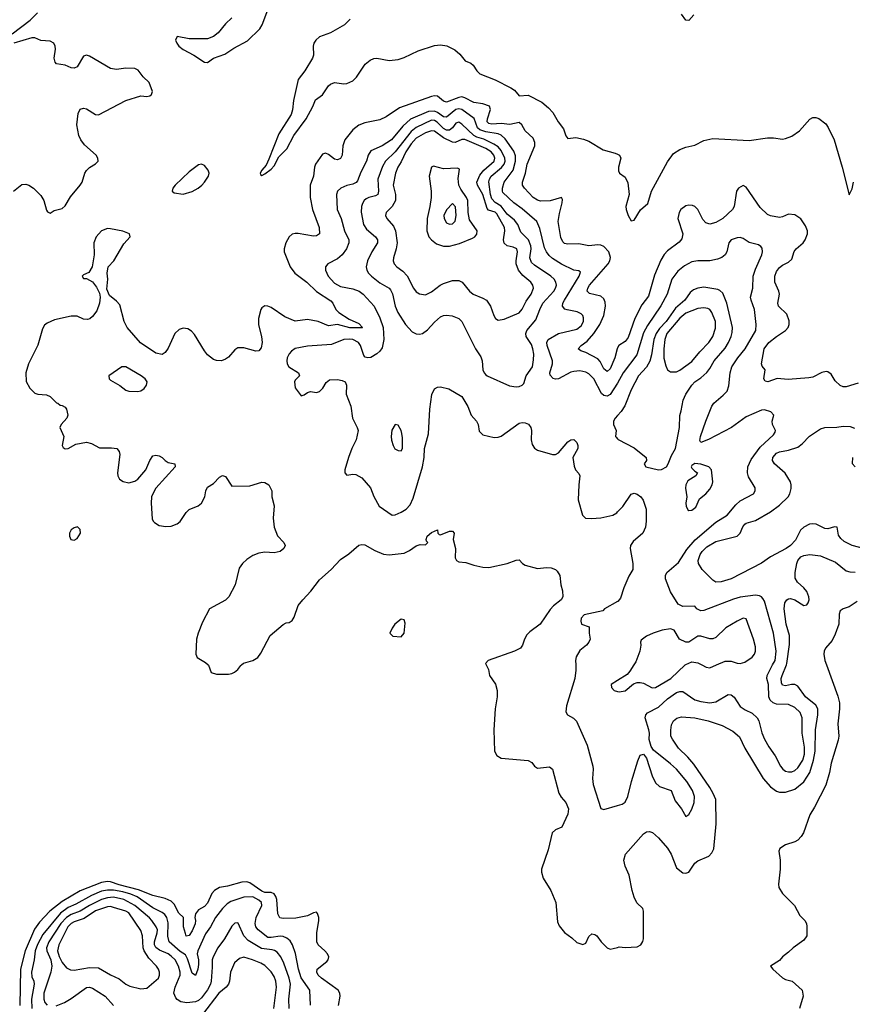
# Model space of a CAD drawing. Header units: inches. Extents: x 884549 to 1028252, y 526810 to 653624.
# Tile 259 of 656: x 926049 to 931551, y 587757 to 594264. Entities that reach past the tile are written whole.
import ezdxf

# ---------------------------------------------------------------- set-up
doc = ezdxf.new("R2010")
doc.units = ezdxf.units.IN
doc.header["$MEASUREMENT"] = 0
for name, color, linetype in [('A9528', 7, 'Continuous'), ('A9529', 7, 'Continuous'), ('A9538', 7, 'Continuous'), ('A9539', 7, 'Continuous')]:
    doc.layers.add(name, color=color, linetype=linetype)

msp = doc.modelspace()

# ---------------------------------------------------------------- linework, layer by layer
at = {"layer": 'A9528', "color": 5}
for points, elevation in [([(927295.8, 590000), (927298, 589998), (927315.2, 589950), (927350, 589939.3), (927430, 589939.7), (927450, 589943.8), (927468.3, 589951.7), (927491.5, 589970), (927510, 589996.9), (927513.9, 590000)], 2120), ([(929132.3, 590000), (929147.3, 589970), (929153, 589930), (929193.7, 589873.7), (929203.8, 589830), (929204.7, 589790), (929190.8, 589710), (929182, 589570), (929186.7, 589430), (929201.9, 589401.9), (929230, 589384), (929408.1, 589368.1), (929434.1, 589354.1), (929450, 589330.4), (929470, 589317.6), (929550, 589327.3), (929570, 589310.8), (929612.5, 589152.5), (929627, 589127), (929658, 589090), (929676.5, 589050), (929670, 589014), (929631.2, 588928.8), (929589.1, 588910.9), (929567.4, 588890), (929541, 588779), (929498, 588650), (929497.1, 588630), (929508.2, 588590), (929558, 588510), (929592, 588430), (929602.4, 588302.4), (929614.9, 588274.9), (929650, 588231), (929696.8, 588196.8), (929730, 588164.7), (929770, 588151.3), (929790, 588161), (929810, 588204.7), (929830, 588222.8), (929850, 588219.1), (929862.8, 588210), (929890.5, 588170), (929930, 588130.6), (929950, 588122), (929970, 588124.9), (930000, 588133.4)], 2120), ([(929723.1, 590000), (929724.8, 589964.8), (929718.4, 589910), (929662.5, 589730), (929657.7, 589690), (929668.4, 589670), (929708.4, 589648.4), (929728.3, 589628.3), (929799.5, 589470), (929837, 589330), (929839.5, 589310), (929833.4, 589250), (929838.3, 589210), (929890, 589050.6), (929910, 589044.4), (930000, 589070.8)], 2140), ([(930000, 589897.5), (929956.3, 589870), (929958.8, 589850), (929978, 589830), (930000, 589825.2)], 2160), ([(928155.2, 587750), (928167.7, 587810), (928164.8, 587830), (928152.9, 587850), (928042.5, 587930), (928022.5, 587950), (928012.8, 587970), (928015.6, 587990), (928079.5, 588040.5), (928087.7, 588050), (928091.6, 588070), (928082.3, 588090), (928065, 588110), (928021.7, 588150), (928013.6, 588170), (928012.9, 588230), (928026.8, 588310), (928026.3, 588330), (928016.6, 588356.6), (928010, 588365.4), (927990, 588360.8), (927950, 588341.1), (927873.9, 588326.1), (927790, 588323.9), (927769.1, 588329.1), (927754.2, 588354.2), (927748.1, 588450), (927742.7, 588470), (927730, 588487.1), (927710, 588495.5), (927670, 588496.4), (927650, 588505.2), (927570, 588560.9), (927550, 588565.9), (927516.1, 588563.9), (927422.2, 588537.8), (927370, 588529.2), (927335.5, 588510), (927319.9, 588490), (927290, 588425.5), (927270, 588403.1), (927230, 588380.5), (927210, 588354), (927205.7, 588330), (927210.2, 588310.2), (927207.9, 588287.9), (927190, 588241.5), (927170, 588210.8), (927150, 588208.4), (927144.2, 588224.2), (927132.6, 588270), (927132, 588330), (927100.1, 588360.1), (927070, 588418.9), (927050, 588437.7), (927010, 588456.4), (926930, 588477.1), (926834.4, 588514.4), (926706.7, 588546.7), (926650, 588566.2), (926630, 588569.1), (926590, 588563.1), (926450, 588507.9), (926330, 588436.2), (926248.3, 588371.7), (926179.3, 588300.7), (926146.5, 588253.5), (926085.5, 588110), (926055.7, 587990), (926049.5, 587750)], 2120), ([(927971.4, 587751.4), (927967.2, 587850), (927910, 587932.8), (927892.5, 587990), (927872.1, 588092.1), (927851.2, 588150), (927835.5, 588175.5), (927814.3, 588194.3), (927790, 588205.4), (927770, 588208.4), (927710, 588197.5), (927690, 588199.6), (927624.4, 588250), (927610, 588269.8), (927606.2, 588290), (927612.1, 588330), (927648.4, 588410), (927646, 588430), (927630, 588445.4), (927590, 588466.6), (927530, 588464.7), (927444.5, 588435.5), (927419.6, 588420.4), (927388.8, 588391.2), (927343.5, 588330), (927310, 588269.8), (927277.4, 588222.6), (927225.5, 588110), (927221.7, 588090), (927230.1, 588050.1), (927230, 588019), (927225.9, 587990), (927210, 587948), (927190, 587963), (927158.5, 588058.5), (927143.9, 588083.9), (927110, 588105.8), (927037.9, 588170), (927028.3, 588208.3), (927030, 588296.3), (927020.6, 588330), (927007.9, 588350), (926990, 588364.3), (926930, 588394.9), (926826.5, 588466.5), (926783.9, 588483.9), (926730, 588499.8), (926669.2, 588510.8), (926630, 588512.2), (926590, 588503.7), (926524.8, 588475.2), (926421.4, 588418.6), (926370, 588396.4), (926319.9, 588360.1), (926202.2, 588217.8), (926166.7, 588153.3), (926152.2, 588110), (926145.9, 588050), (926127, 587970), (926130, 587938.4), (926143, 587910), (926145.1, 587890), (926126.4, 587790), (926130, 587728.4)], 2140), ([(927829.9, 587730), (927828.4, 587790), (927838, 587890), (927829.5, 587930), (927795.3, 588030), (927774.1, 588070), (927750, 588101.4), (927733.5, 588113.5), (927718, 588118), (927646.8, 588126.8), (927559.8, 588179.8), (927529.9, 588210), (927493, 588293), (927490, 588296.3), (927470, 588292.6), (927450, 588274.3), (927402.1, 588190), (927357.6, 588130), (927327.1, 588070), (927320.2, 588050), (927321.7, 588001.7), (927314.2, 587910), (927309.2, 587890), (927290, 587853.6), (927250, 587800.6), (927230, 587782.9), (927210, 587773.2), (927153.1, 587766.9), (927114.1, 587774.1), (927090, 587788.7), (927080.1, 587800.1), (927068.1, 587830), (927075.6, 587870), (927109.4, 587950), (927109.9, 587970), (927099.7, 588010), (927076, 588050), (927050, 588076.1), (927030, 588090.3), (926973.8, 588113.8), (926950, 588131.8), (926940.7, 588150), (926940.4, 588170), (926958.1, 588230), (926959.1, 588250), (926951.4, 588270), (926923.4, 588310), (926907.8, 588327.8), (926809.5, 588410), (926737.2, 588450), (926670, 588464.3), (926630, 588461), (926590, 588448.8), (926510, 588409.9), (926450, 588372.4), (926390, 588350.8), (926359.5, 588330), (926321.4, 588290), (926242.2, 588170), (926226.3, 588130), (926228, 588110), (926254.4, 588050), (926262, 588010), (926254.4, 587970), (926208.6, 587830), (926208.8, 587790), (926215.6, 587770), (926230, 587751)], 2160), ([(927727.8, 587730), (927745.5, 587870), (927741.4, 587910), (927730, 587940.4), (927711.1, 587971.1), (927670, 588014.1), (927643.1, 588030), (927588.4, 588051.6), (927530, 588068.4), (927500.9, 588059.1), (927469.6, 588030.4), (927442.5, 587970), (927435.3, 587910), (927428.8, 587890), (927414.4, 587870), (927364.4, 587830), (927257.2, 587690)], 2180), ([(926290, 587747.5), (926345.6, 587770), (926390, 587794.7), (926490, 587868.9), (926510, 587870.9), (926530, 587862.7), (926614.2, 587810), (926670.1, 587750.1)], 2160)]:
    msp.add_lwpolyline(points, dxfattribs=dict(at, elevation=elevation))
at = {"layer": 'A9528', "color": 5, "elevation": 2180}
msp.add_lwpolyline([(926650, 588402.9), (926630, 588402.2), (926550, 588375.8), (926475.4, 588324.6), (926410, 588301.2), (926388.8, 588290), (926366.8, 588270), (926307.3, 588150), (926298.4, 588110), (926310, 588073.2), (926330, 588033.7), (926359, 587999), (926385.8, 587985.8), (926410, 587982.4), (926510, 588000.7), (926570, 587997.7), (926650, 587951.5), (926705.9, 587925.9), (926750, 587891.2), (926776.8, 587876.8), (926850, 587859.3), (926890, 587864.2), (926965.7, 587930), (926973.5, 587950), (926973.6, 587970), (926967.6, 587990), (926953.1, 588010), (926903, 588063), (926872.1, 588110), (926864.5, 588130), (926860.3, 588210), (926850, 588244.4), (926770, 588360.8), (926750, 588372.3), (926670, 588397.5)], close=True, dxfattribs=at)
at = {"layer": 'A9529', "color": 5}
for points, elevation in [([(927450, 594276.4), (927410, 594237.7), (927361.6, 594178.4), (927330, 594154.2), (927290, 594137.3), (927170, 594138.2), (927090, 594152.9), (927079.8, 594130), (927086.6, 594110), (927101.6, 594090), (927130, 594066.3), (927200.7, 594030), (927270, 593984.2), (927290, 593980.9), (927330.4, 594010), (927403.8, 594036.2), (927463.2, 594076.8), (927554.3, 594125.7), (927635.7, 594204.3), (927651, 594230), (927690, 594328.6)], 2080), ([(925999.6, 594170), (926118.4, 594261.6), (926166.6, 594310)], 2120), ([(928233.2, 594266.8), (928196, 594230), (928101.9, 594178.1), (928030, 594152), (928005.8, 594130), (927992.9, 594110), (927987.4, 594090), (927990.7, 594030.7), (927983, 594010), (927932.9, 593927.1), (927889.9, 593870), (927858.2, 593730), (927851.2, 593668.8), (927842.5, 593637.5), (927762.5, 593510), (927696.5, 593343.5), (927677, 593303), (927648.9, 593270), (927638.7, 593250), (927640.3, 593240.3), (927650, 593234.3), (927670, 593245.6), (927710, 593275.5), (927730, 593297.6), (927762.2, 593357.8), (927813.9, 593410), (927861.3, 593498.7), (927942.8, 593610), (927986.3, 593690), (928004.2, 593735.8), (928051.2, 593768.8), (928090, 593827), (928102.7, 593837.3), (928130, 593849.7), (928190, 593841.5), (928210, 593843.5), (928250, 593860.9), (928275.8, 593884.2), (928332.4, 593970), (928364.2, 593995.8), (928390, 594007.9), (928410, 594009.8), (928490, 593994.6), (928550, 594000.7), (928590, 594014), (928681.4, 594058.6), (928790, 594093.3), (928830, 594099), (928871.9, 594091.9), (928925.2, 594065.2), (928957.4, 594037.4), (928993.1, 593993.1), (929030, 593976.5), (929044.7, 593964.7), (929070, 593925.5), (929090, 593906.3), (929190, 593867.3), (929294.7, 593814.7), (929317.7, 593797.7), (929350, 593760.3), (929410, 593765.2), (929499.1, 593719.1), (929542.6, 593682.6), (929571.4, 593650), (929606.5, 593590), (929643.1, 593543.1), (929657.4, 593497.4), (929670, 593478.5), (929724.9, 593484.9), (929774.7, 593474.7), (929810, 593462.3), (929904.3, 593404.3), (929983.3, 593383.3), (930000, 593375.8)], 2080), ([(926009.5, 593130.5), (926064.1, 593175.9), (926090, 593178), (926110, 593170.4), (926140.7, 593150), (926190, 593103), (926208.7, 593070), (926226.6, 593006.6), (926234, 592994), (926250, 592984.7), (926276.9, 593003.1), (926330, 593016.5), (926350, 593034), (926385.6, 593094.4), (926450, 593170.2), (926462.2, 593190), (926480.3, 593250), (926491.8, 593268.2), (926510, 593287.7), (926550, 593312.4), (926567.6, 593330), (926566.6, 593350), (926555.1, 593370), (926477.1, 593437.1), (926453.1, 593470), (926439.8, 593499.8), (926427.2, 593570), (926436.6, 593643.4), (926448, 593672), (926470, 593680.2), (926490, 593674.5), (926550, 593636.9), (926570, 593635.2), (926749.9, 593730.1), (926850, 593762.2), (926890, 593756.5), (926910, 593760.2), (926920.4, 593770), (926926.9, 593790), (926905.1, 593850), (926866.3, 593886.3), (926832.8, 593930), (926810, 593942.4), (926750, 593945), (926690, 593936), (926650, 593941), (926510, 594022.6), (926490, 594029.6), (926470, 594022.7), (926430, 593953.6), (926410, 593943.1), (926390, 593947.1), (926350, 593963.9), (926293, 593973), (926283.3, 593983.3), (926278.3, 594010), (926286, 594070), (926284.5, 594090), (926274.8, 594110), (926250, 594123.5), (926190, 594127.8), (926150, 594144.4), (926130, 594145.1), (926010, 594109.7)], 2120), ([(930000, 592094.9), (929997.6, 592090), (929980.9, 592030), (929950, 591957.6), (929930, 591940.3), (929910, 591956.8), (929885.4, 592005.4), (929870, 592023), (929790, 592064.6), (929756.8, 592076.8), (929739.6, 592090), (929758.3, 592110), (929799.8, 592140.2), (929843.6, 592190), (929883.2, 592250), (929910, 592308.9), (929919.6, 592370), (929917.9, 592397.9), (929910, 592420.5), (929890, 592438), (929814.9, 592454.9), (929799.3, 592470), (929803.2, 592490), (929814.6, 592510), (929937.2, 592650), (929949.2, 592670), (929953.7, 592693.7), (929942.6, 592730), (929910, 592765.8), (929890, 592775.3), (929870, 592777.5), (929810, 592769.2), (929744, 592784), (929670, 592780.6), (929650, 592786.3), (929637.1, 592797.1), (929624.7, 592824.7), (929608.2, 592930), (929616, 592984), (929634.6, 593054.6), (929635.5, 593075.5), (929630, 593089.2), (929553.4, 593066.6), (929490, 593064.3), (929470, 593071.3), (929442.9, 593090), (929384.2, 593150), (929370.7, 593170), (929371.6, 593190), (929391.2, 593250), (929403.4, 593310), (929452.2, 593430), (929453.1, 593453.1), (929441.4, 593481.4), (929388.9, 593528.9), (929367.6, 593570), (929350, 593584.4), (929287.9, 593572.1), (929230, 593577.4), (929170, 593574.4), (929150, 593578.8), (929139.1, 593590), (929140.7, 593610), (929159.9, 593670), (929152.7, 593692.7), (929110, 593708.5), (929050, 593716.9), (928990, 593748.6), (928970, 593753.5), (928950, 593751), (928870, 593720.1), (928850, 593725.4), (928810, 593758), (928790, 593762), (928770, 593757.7), (928558.4, 593681.6), (928470, 593621.8), (928430, 593601.8), (928330, 593582), (928290, 593567.1), (928250, 593536.1), (928196.6, 593470), (928183.9, 593430), (928179.7, 593370), (928170, 593347.8), (928150, 593337.3), (928130, 593342), (928090, 593373.1), (928070, 593383.1), (928050, 593375.4), (928004.9, 593310), (927997.8, 593290), (927990.2, 593230), (927969.4, 593170), (927968.8, 593090), (927985.1, 593010), (928029.2, 592890.8), (928030.2, 592850), (928010, 592835.5), (927990, 592834.1), (927890, 592851.2), (927870, 592852.1), (927850, 592846.2), (927830, 592829.7), (927807.3, 592790), (927795.8, 592750), (927797.6, 592730), (927837.4, 592630), (927866.7, 592590), (927947.6, 592530), (928010, 592467.4), (928105.5, 592405.5), (928118.5, 592390), (928137.5, 592350), (928158.8, 592330), (928225.4, 592285.4), (928290, 592256.5), (928315.3, 592230), (928312.8, 592227.2), (928230, 592227.1), (928150, 592249.4), (928090, 592241.5), (928020.7, 592270), (927950, 592282.8), (927870, 592272.4), (927800.7, 592300.7), (927710, 592361.6), (927690, 592370.7), (927670, 592373.1), (927650, 592360.5), (927643.6, 592350), (927627.8, 592290), (927626.7, 592246.7), (927647.2, 592170), (927652.1, 592130), (927645.2, 592094.8), (927630, 592076.3), (927610, 592074.5), (927530, 592096), (927490, 592095.6), (927470, 592082.9), (927430, 592033.3), (927410, 592019.7), (927382, 592010), (927350, 592011.2), (927330, 592018), (927290, 592049.7), (927270, 592075.1), (927204, 592184), (927185.4, 592205.4), (927160.5, 592220.5), (927130, 592226.4), (927104, 592216), (927075.2, 592190), (927030, 592093.6), (927010, 592064.4), (926990, 592052.3), (926950, 592061.2), (926847.9, 592127.9), (926759.1, 592230), (926739.2, 592270), (926710, 592379), (926690, 592405.2), (926642.5, 592442.5), (926624.1, 592484.1), (926632.6, 592550), (926628.2, 592590), (926635.1, 592630), (926671.1, 592670), (926736.6, 592783.4), (926779, 592830), (926775.3, 592850), (926730, 592867.3), (926650, 592882.9), (926630, 592884.5), (926590, 592869.4), (926555.5, 592830), (926539.1, 592790), (926542, 592710), (926527.9, 592632.1), (926506, 592594), (926470, 592578), (926462, 592570), (926470, 592554), (926490, 592554), (926530, 592531.3), (926556.7, 592496.7), (926576.8, 592456.8), (926580.7, 592430), (926576.3, 592390), (926559, 592341), (926530, 592302.7), (926512.1, 592287.9), (926497, 592283), (926470, 592285.1), (926430, 592304.8), (926390, 592304.8), (926279, 592281), (926230, 592259.7), (926213.5, 592246.5), (926199.7, 592220.3), (926170, 592112.3), (926108.7, 591990), (926090.2, 591929.8), (926092.7, 591872.7), (926115.8, 591830), (926150, 591797), (926170, 591790.3), (926225.5, 591785.5), (926250, 591774.4), (926292.7, 591732.7), (926302, 591730), (926316, 591716), (926330, 591714), (926350, 591702.8), (926359.1, 591690), (926366.8, 591650), (926361, 591630), (926322.8, 591590), (926314, 591570), (926340.5, 591510), (926330.8, 591450.8), (926337.3, 591437.3), (926350, 591427.7), (926370, 591430.7), (926420.1, 591459.9), (926490, 591472.7), (926522.8, 591462.8), (926575.8, 591435.8), (926655.6, 591435.6), (926690.4, 591430.4), (926707.3, 591410), (926710.3, 591390.3), (926695.5, 591270), (926698, 591250), (926708.5, 591228.5), (926732.2, 591212.2), (926770, 591202.4), (926810, 591214), (926830, 591228.5), (926883.5, 591290), (926910, 591351), (926930, 591381), (926950, 591386), (926970, 591381), (926990.7, 591370.7), (927011.3, 591350), (927030, 591338.8), (927074, 591330), (927076, 591310), (926950, 591168.4), (926928.3, 591131.7), (926921, 591110), (926917.8, 591070), (926925.3, 590965.3), (926930.4, 590950.4), (926940.4, 590940.4), (926970, 590920.7), (927014.9, 590914.9), (927050, 590917.3), (927090, 590933), (927110, 590948.2), (927150, 591007.2), (927170, 591027.6), (927228.4, 591051.6), (927251.2, 591068.8), (927273, 591110), (927278.4, 591150), (927290, 591174.8), (927330, 591199.1), (927370, 591241), (927390, 591251), (927410, 591244.7), (927450, 591181), (927570, 591184), (927650, 591206.8), (927670, 591206), (927696, 591190), (927716, 591150), (927716, 591110), (927730.6, 591050.6), (927724.9, 590970), (927730.5, 590910), (927753.7, 590853.7), (927794.8, 590810), (927802.8, 590790), (927794.8, 590770), (927770, 590749.6), (927730, 590741.6), (927670, 590745.1), (927630, 590738.5), (927590, 590722.3), (927550, 590696.4), (927521.2, 590670), (927500.4, 590639.6), (927473.1, 590530), (927432.1, 590450), (927410, 590429), (927304.2, 590370), (927257.4, 590282.6), (927228.7, 590210), (927218.7, 590170), (927212.2, 590070), (927222, 590050), (927276.9, 590016.9), (927295.8, 590000)], 2120), ([(930000, 591863.1), (929998.9, 591861.1), (929950, 591787.6), (929930, 591776.8), (929910, 591780.7), (929893.5, 591793.5), (929842.7, 591890), (929810, 591924.6), (929790, 591935.7), (929750, 591943.2), (929710, 591940.3), (929690, 591934.8), (929610, 591890.6), (929590, 591888.8), (929573.9, 591893.9), (929554.2, 591914.2), (929552.7, 591930), (929570.4, 591989.6), (929569.4, 592010), (929535.4, 592110), (929533.3, 592130), (929540.8, 592150), (929610, 592189.5), (929730, 592220.1), (929759, 592241), (929774, 592270), (929774.4, 592294.4), (929769.7, 592310), (929759.5, 592319.5), (929733.2, 592333.2), (929665.8, 592345.8), (929652.2, 592352.2), (929636.5, 592370), (929638.7, 592390), (929648.6, 592410), (929745.1, 592570), (929755.6, 592595.6), (929743.7, 592603.7), (929710, 592609.7), (929630, 592648.5), (929570, 592685.7), (929546.7, 592706.7), (929529.1, 592729.1), (929516.8, 592756.8), (929485.2, 592885.2), (929465.3, 592930), (929370, 593014.5), (929314.3, 593054.3), (929242.4, 593122.4), (929238.5, 593130), (929240.1, 593150), (929249.9, 593190), (929309.1, 593270.9), (929325.7, 593330), (929324.2, 593364.2), (929314.8, 593394.8), (929256.1, 593476.1), (929230, 593500.4), (929210, 593509.5), (929130, 593523.3), (929090, 593536), (929075.2, 593550), (929051.2, 593611.2), (928970, 593670.8), (928950, 593676.3), (928930, 593671.9), (928870, 593620.8), (928850, 593622.8), (928811, 593651), (928790, 593659.9), (928750, 593657), (928632.2, 593607.8), (928580.3, 593559.7), (928505.8, 593470), (928444.9, 593430), (928370, 593398.4), (928350.9, 593370), (928340.5, 593330), (928303.3, 593256.7), (928281.2, 593198.8), (928271.6, 593188.4), (928250, 593178.2), (928210, 593168.9), (928172.2, 593150), (928150.3, 593130), (928143.2, 593110), (928146.2, 593010), (928173, 592950), (928195, 592870), (928223.2, 592810), (928224.1, 592790), (928207.6, 592750), (928179.3, 592710), (928150, 592684.4), (928085.5, 592650), (928070.3, 592630), (928068.9, 592610), (928086.9, 592570), (928130, 592524.1), (928170, 592502.1), (928250, 592485), (928292.9, 592470), (928319.2, 592450), (928391.8, 592371.8), (928430, 592294.9), (928450.8, 592230), (928456.1, 592150), (928443.7, 592096.3), (928430, 592074), (928410, 592056.2), (928370, 592032), (928350, 592029.2), (928332.9, 592032.9), (928324.1, 592044.1), (928302, 592110), (928287.4, 592130), (928250, 592149.9), (928230, 592153.8), (928190, 592151.6), (928110, 592117.8), (927950, 592107.3), (927869.1, 592090.9), (927845.4, 592074.6), (927830, 592056), (927817.1, 592030), (927815.5, 592010), (927817.3, 591990), (927827.3, 591970), (927890.7, 591930), (927897.3, 591910), (927870, 591881.2), (927864.9, 591870), (927870, 591831.3), (927910, 591778.8), (927930, 591784), (927950, 591800.7), (927970, 591807.7), (928010, 591800.5), (928030, 591806.7), (928052.6, 591830), (928073.3, 591866.7), (928096.6, 591883.4), (928150, 591887), (928179.9, 591879.9), (928199.1, 591870), (928208.2, 591850), (928206, 591790), (928236.5, 591710), (928248.4, 591630), (928280.2, 591570), (928284.7, 591550), (928272.9, 591487.1), (928243.8, 591430), (928221.1, 591370), (928198, 591290), (928198, 591270), (928210, 591254), (928250, 591261.3), (928270, 591258.7), (928310, 591236), (928366.5, 591170), (928390, 591113.4), (928424.6, 591050), (928510, 590990.6), (928530, 590993), (928570, 591008.7), (928603.6, 591030), (928630, 591058.4), (928650, 591103), (928709.8, 591309.8), (928721, 591370), (928723.2, 591430), (928750, 591526.8), (928758.4, 591690), (928772, 591788), (928790, 591823.8), (928810, 591836.5), (928830, 591838.9), (928885.8, 591825.8), (928970, 591773), (929010, 591707.3), (929031.8, 591650), (929068.7, 591610), (929077.6, 591590), (929085.4, 591545.4), (929110, 591520.5), (929184, 591504), (929210, 591504.4), (929230, 591511.6), (929350, 591596.9), (929370, 591602.3), (929390, 591600.3), (929411.1, 591591.1), (929427.2, 591570), (929431.3, 591550), (929428.1, 591488.1), (929436.3, 591456.3), (929451.5, 591431.5), (929470, 591418.4), (929570, 591390.6), (929590, 591390.8), (929610, 591402.8), (929670, 591474.9), (929690, 591487.7), (929710.8, 591490), (929730, 591470.8), (929736.4, 591450), (929736.4, 591430), (929703.8, 591370), (929713.4, 591313.4), (929722.8, 591290), (929744.8, 591264.8), (929750.4, 591250), (929743, 591190), (929740.3, 591090), (929767.4, 590990), (929787.7, 590970), (929827.4, 590967.4), (929890, 590972.4), (929967.6, 590990), (929993.8, 591006.2), (930000, 591012.4)], 2140), ([(930000, 591648.2), (929983.9, 591630), (929972.4, 591610), (929972.9, 591590), (929990.5, 591549.5), (929986, 591510), (929990, 591504.7), (930000, 591494.7)], 2160), ([(927513.9, 590000), (927528.5, 590011.5), (927589.8, 590030.2), (927622.9, 590050), (927642.8, 590077.2), (927705.4, 590194.6), (927790, 590266.7), (927810, 590277.1), (927830, 590280.5), (927850, 590293.4), (927863.5, 590316.5), (927890, 590392.2), (927919.1, 590430), (927973.6, 590486.4), (928030, 590562.4), (928107.6, 590630), (928170, 590696.4), (928225.1, 590734.9), (928290, 590790.6), (928310, 590796.3), (928330, 590792.7), (928396.7, 590756.7), (928453.1, 590733.1), (928490, 590728.5), (928590, 590738.4), (928624.2, 590755.8), (928670, 590787.7), (928694.8, 590794.8), (928730, 590794), (928746, 590810), (928738, 590818), (928735.3, 590830), (928742.7, 590850), (928770, 590876.3), (928810, 590892), (928811.3, 590870), (928821.4, 590861.4), (928830, 590860.7), (928890, 590883.8), (928910, 590884), (928920.5, 590870), (928912.4, 590830), (928928.4, 590770), (928927.1, 590707.1), (928935.5, 590690), (928950, 590682.3), (928998, 590678), (929050, 590659.5), (929110, 590646), (929150, 590644.9), (929270, 590670.4), (929330, 590693), (929350, 590694.8), (929371, 590670), (929390, 590659.1), (929470, 590638), (929530, 590643.8), (929561.1, 590641.1), (929590.5, 590630.5), (929599.8, 590619.8), (929617.3, 590590), (929625.5, 590530), (929636.3, 590490), (929639.1, 590450), (929627.3, 590430), (929576.3, 590390), (929554, 590366), (929488.5, 590270), (929420.7, 590219.3), (929400.8, 590199.2), (929384.4, 590170), (929371.6, 590130), (929357.4, 590110), (929318.4, 590090), (929143.8, 590030), (929127.3, 590010), (929132.3, 590000)], 2120), ([(930000, 590418.1), (929914.4, 590370), (929901.8, 590358.2), (929778, 590330), (929759.1, 590310), (929756, 590290), (929762, 590270), (929812, 590252), (929811, 590210), (929818.8, 590170), (929810.8, 590150), (929794.8, 590130), (929750, 590094.5), (929725.5, 590054.5), (929721.7, 590030), (929723.1, 590000)], 2140)]:
    msp.add_lwpolyline(points, dxfattribs=dict(at, elevation=elevation))
for points, elevation in [([(928770, 593600.9), (928670, 593551.3), (928635.5, 593524.5), (928530, 593391.4), (928466.8, 593330), (928446.8, 593293.2), (928415.5, 593210), (928420.5, 593130), (928416.3, 593110), (928400.3, 593099.7), (928357.1, 593090), (928338.7, 593081.3), (928324.5, 593070), (928313.5, 593050), (928308, 593030), (928306.7, 592993.3), (928321.4, 592910), (928340.6, 592880.6), (928400.2, 592830), (928412.9, 592810), (928413.7, 592790), (928376.1, 592730), (928348.4, 592670), (928338.6, 592630), (928342, 592610), (928353.6, 592590), (928373.4, 592570), (928430, 592526.3), (928490, 592490.2), (928499.1, 592479.1), (928511.8, 592451.8), (928530.1, 592370), (928547, 592330), (928598.5, 592250), (928642.3, 592202.3), (928670, 592188.9), (928690, 592186), (928710, 592190.3), (928744.7, 592215.3), (928790, 592265.3), (928830, 592300.4), (928850, 592310.4), (928870, 592312.4), (928907.3, 592307.3), (928950, 592290.3), (928971.5, 592270), (929060.2, 592090), (929096, 592036), (929104.6, 592010), (929110.3, 591950), (929118, 591930), (929130, 591917), (929137, 591910), (929285.1, 591845.1), (929330, 591838.7), (929350, 591840.3), (929370, 591848.4), (929379.5, 591860.5), (929396.1, 591910), (929436.8, 591970), (929444.7, 592015.3), (929445.6, 592054.4), (929440.2, 592090), (929430, 592117.3), (929394.8, 592170), (929392.7, 592190), (929400.7, 592210), (929460.1, 592280.1), (929486.5, 592350), (929506.9, 592390), (929578.5, 592470), (929590, 592489.2), (929595.2, 592510), (929591.8, 592530), (929579.8, 592550), (929558, 592570), (929450, 592641.1), (929430, 592660.3), (929419, 592690), (929428.8, 592750), (929427.7, 592770), (929410.4, 592810), (929360.8, 592860.8), (929339.9, 592910), (929319.7, 592939.7), (929270, 592979), (929230, 593032.2), (929190, 593056.6), (929170, 593080.6), (929161.2, 593110), (929150, 593192.7), (929153.3, 593210), (929164.3, 593230), (929233.2, 593286.8), (929251.1, 593310), (929256.7, 593330), (929255, 593350), (929230, 593400.8), (929210, 593423), (929182.3, 593442.3), (929115.1, 593475.1), (929070, 593488.9), (929050, 593499.8), (928970, 593575), (928950, 593586.6), (928930, 593581.4), (928910.1, 593549.9), (928890, 593533.3), (928870, 593534.3), (928850, 593545.3), (928807.9, 593587.9), (928790, 593599.1)], 2160), ([(928770, 593529.2), (928730, 593516), (928670, 593482), (928635, 593445), (928600.4, 593390), (928570, 593325.7), (928547.3, 593290), (928531.7, 593250), (928518, 593170), (928533.3, 593110), (928533.5, 593070), (928511.1, 593028.9), (928470.2, 592990), (928466.4, 592970), (928475.9, 592950), (928520.1, 592900.1), (928532.7, 592870), (928543.6, 592790), (928537.9, 592750), (928520.2, 592690), (928518, 592670), (928522.7, 592650), (928541.1, 592630), (928581.5, 592601.5), (928610, 592571.3), (928650.8, 592490.8), (928670, 592466), (928690, 592451.7), (928730, 592446.7), (928770, 592465.4), (928827.6, 592510), (928850, 592521.5), (928910, 592539.8), (928950, 592541.5), (928972.9, 592530), (929020.9, 592470), (929045.3, 592450), (929110, 592424.9), (929134.6, 592410), (929160.2, 592370), (929181.1, 592310), (929193.4, 592290), (929210, 592279.5), (929250, 592284.9), (929350, 592326.2), (929370, 592351.6), (929395.6, 592404.4), (929429, 592450), (929444.6, 592490), (929440.7, 592510), (929427.6, 592530), (929373.2, 592573.2), (929344.2, 592610), (929330.3, 592650.3), (929329.1, 592670.9), (929339, 592730), (929334.2, 592750), (929310, 592761.7), (929269.4, 592769.4), (929250, 592787.1), (929246.8, 592810), (929255.8, 592870), (929252, 592892), (929201.2, 592981.2), (929190, 592992), (929146.5, 593006.5), (929137.1, 593017.1), (929110, 593110), (929074, 593170), (929070.3, 593190), (929090, 593236.8), (929116.9, 593270), (929183.3, 593330), (929188.4, 593350), (929182, 593370), (929164.6, 593390), (929130, 593413.6), (928990, 593473.1), (928970, 593472.8), (928927.7, 593452.3), (928910, 593455.4), (928850, 593484.2), (928790, 593527.3)], 2180), ([(927250, 593309.4), (927230, 593304.5), (927170, 593259.7), (927077.1, 593170), (927062, 593150), (927056, 593130), (927070, 593120.7), (927130, 593110.3), (927190, 593129.2), (927227.6, 593150), (927252.6, 593170), (927271.1, 593190), (927296.3, 593230), (927300.5, 593250), (927295.6, 593270), (927270, 593300.9)], 2120), ([(928783.4, 593296.6), (928769.4, 593290.6), (928755.7, 593230), (928767.4, 593130), (928767.5, 593090), (928759.8, 593030), (928742.5, 592950), (928739.3, 592870), (928753.1, 592830), (928770, 592809.3), (928802.9, 592782.9), (928850, 592766.9), (928890, 592768.3), (928955.4, 592784.6), (929040.6, 592819.4), (929056.8, 592830), (929070, 592847.6), (929071.9, 592870), (929021.2, 592941.2), (929011.9, 592990), (929011.3, 593070), (929002.5, 593090), (928963.4, 593143.4), (928951.9, 593170), (928945.6, 593214.4), (928956.3, 593276.3), (928942.7, 593282.7), (928850, 593279.2)], 2220), ([(928910, 593049.5), (928870, 593006.9), (928852.1, 592970), (928853.4, 592950), (928870, 592920.9), (928890, 592912.7), (928910, 592915.6), (928927, 592933), (928932.9, 592970), (928928.3, 593028.3)], 2240), ([(926750, 591970.8), (926724.9, 591970), (926638, 591910), (926641, 591890), (926650, 591881), (926710, 591847.3), (926750, 591815.5), (926770, 591808.7), (926830, 591806.3), (926850, 591810.4), (926872.9, 591827.1), (926887.6, 591850), (926891.6, 591870), (926878.4, 591890), (926852, 591910)], 2140), ([(928530, 591589), (928508.9, 591551.1), (928504.2, 591510), (928506.4, 591486.4), (928517.1, 591450), (928529.1, 591429.1), (928550, 591416.3), (928570, 591414.8), (928577.6, 591430), (928578.8, 591501.2), (928574.8, 591530), (928569.6, 591550), (928550, 591585.2)], 2160), ([(926431.9, 590911.9), (926410, 590906), (926390, 590892.7), (926378, 590870), (926378, 590850), (926387.7, 590830), (926410, 590824.9), (926430, 590836.3), (926451.3, 590870), (926450, 590895.3)], 2120), ([(928570, 590302.7), (928528.5, 590270), (928510, 590243.7), (928495.3, 590210), (928514, 590190), (928570, 590186.3), (928589.8, 590210), (928595.3, 590275.3), (928590, 590299)], 2120)]:
    msp.add_lwpolyline(points, close=True, dxfattribs=dict(at, elevation=elevation))
at = {"layer": 'A9538', "color": 5}
for points, elevation in [([(930000, 589825.2), (930010, 589823), (930050, 589828), (930104.8, 589875.2), (930130, 589883.1), (930150, 589884.9), (930170, 589880.4), (930227.8, 589847.8), (930250, 589850.3), (930352, 589910), (930446.3, 590000)], 2160), ([(930106.5, 590000), (930080.8, 589959.2), (930063, 589937), (930000, 589897.5)], 2160), ([(930000, 588133.4), (930010, 588136.3), (930050, 588133), (930130, 588136.3), (930153.2, 588150), (930167.6, 588172.4), (930171.6, 588190), (930171.7, 588371.7), (930166, 588390), (930127.8, 588427.8), (930110, 588464), (930095.2, 588510), (930075.8, 588610), (930049.5, 588670), (930041, 588710), (930051.6, 588750), (930170, 588883.5), (930190, 588897.8), (930210, 588899.5), (930230, 588892.3), (930270, 588857), (930329.5, 588790), (930354.8, 588750), (930390, 588658.4), (930430, 588627), (930450, 588623.8), (930469.6, 588630.4), (930509.6, 588690), (930530, 588704.6), (930603.1, 588736.9), (930622.4, 588757.6), (930634.8, 588785.2), (930651.4, 588950), (930647.9, 589110), (930631.7, 589150), (930608.7, 589190), (930503.7, 589343.7), (930464.1, 589390), (930402.3, 589450), (930361.8, 589510), (930351.7, 589530), (930350.7, 589569.3), (930356.8, 589603.2), (930370, 589630.4), (930391.1, 589648.9), (930423, 589657), (930510, 589650.1), (930599.3, 589630), (930690, 589598.9), (930761.5, 589561.5), (930805.4, 589525.4), (930841.2, 589450), (930960.9, 589250), (931010, 589195.2), (931050, 589166.4), (931070, 589159), (931110, 589158), (931170, 589179.8), (931230, 589228.4), (931268.9, 589290), (931293.5, 589370), (931305.2, 589430), (931306.4, 589570), (931322.1, 589670), (931321.8, 589710), (931310, 589733.1), (931241.6, 589790), (931190, 589859.1), (931170, 589870.4), (931149, 589871), (931110, 589862.9), (931090, 589865.3), (931082, 589882), (931081.6, 589910), (931086.7, 589930), (931114.8, 590000)], 2120), ([(930000, 589070.8), (930030, 589079.6), (930050, 589093.7), (930067.3, 589130), (930090.7, 589230), (930133.7, 589366.3), (930150, 589402.8), (930170, 589410.8), (930190, 589384.7), (930228, 589268), (930250, 589220.3), (930276.7, 589196.7), (930352.9, 589170), (930380.9, 589100.9), (930422, 589050), (930450, 588998), (930470, 589010.8), (930490, 589047.7), (930505.7, 589090), (930507.5, 589130), (930495, 589170), (930458.2, 589230), (930388.1, 589310), (930350, 589347.2), (930237.3, 589437.3), (930220.9, 589460.9), (930208.2, 589508.2), (930209.8, 589550), (930205.8, 589570), (930182.6, 589650), (930185.8, 589670), (930196.4, 589683.6), (930270, 589719.8), (930330, 589775), (930390, 589817.2), (930410, 589825), (930430, 589825.4), (930510, 589769.5), (930550, 589757.2), (930610, 589750.1), (930650, 589756.3), (930730, 589805.2), (930750, 589803.2), (930770, 589786), (930810, 589724.6), (930842.9, 589702.9), (930890, 589681.3), (930922.4, 589650), (930932.9, 589630), (930952.2, 589552.2), (930970.2, 589510), (930998.8, 589458.8), (931040, 589400), (931076.5, 589330), (931091.3, 589311.3), (931110, 589298.9), (931130, 589293.4), (931150, 589294), (931170, 589302.2), (931190, 589318.9), (931223.9, 589370), (931234.7, 589410), (931235.4, 589455.4), (931218.4, 589550), (931220.2, 589650), (931206.4, 589686.4), (931170, 589719.5), (931130, 589738.7), (931050, 589741.5), (931028.8, 589748.8), (931008, 589768), (930999.2, 589790), (930996.2, 589870), (930986.4, 589910), (930987.3, 589930), (931024.1, 590000)], 2140), ([(930555.6, 590000), (930584.7, 589984.7), (930610, 589980.2), (930654, 590000)], 2160), ([(931380.7, 590000), (931454.5, 589794.5), (931466.3, 589750), (931466.1, 589710), (931455, 589610), (931460.5, 589530), (931457, 589503), (931410.4, 589350), (931399.7, 589290), (931375.2, 589204.8), (931300.3, 589059.7), (931269.9, 589010), (931229.2, 588890.8), (931213.6, 588866.4), (931190, 588842.6), (931169.8, 588830.2), (931109.2, 588810), (931072.5, 588787.5), (931065.2, 588770), (931073.6, 588710), (931074, 588650), (931062, 588550), (931064.5, 588530), (931089.5, 588490), (931169.7, 588409.7), (931203.1, 588343.1), (931237, 588310), (931247, 588290), (931249.4, 588270.6), (931249.2, 588210), (931230, 588180.7), (931159.3, 588130), (931130, 588101), (931090, 588071), (931070, 588047.3), (931009.2, 588010), (931025.2, 587990), (931090, 587932.7), (931110, 587922), (931152.7, 587910), (931219.3, 587850), (931225.1, 587810), (931202, 587730)], 2080)]:
    msp.add_lwpolyline(points, dxfattribs=dict(at, elevation=elevation))
at = {"layer": 'A9539', "color": 5}
for points, elevation in [([(930503.3, 594296.7), (930470, 594258.5), (930450, 594261), (930422, 594302)], 2060), ([(930000, 593375.8), (930012.8, 593370), (930021.5, 593350), (930006.6, 593290), (930005.9, 593265.9), (930012.3, 593250), (930050, 593222.9), (930066.6, 593186.6), (930076.7, 593110), (930055, 593030), (930056.4, 593010), (930070, 592971.1), (930090, 592935.6), (930110, 592939.5), (930152, 593008), (930199.1, 593050), (930224.3, 593130), (930330, 593325.3), (930370, 593380.3), (930410, 593406.5), (930450, 593422.6), (930510, 593435.8), (930570, 593466.2), (930630, 593479.2), (930870, 593465.9), (930990, 593484.5), (931030, 593483.9), (931090, 593475.3), (931110, 593478.2), (931150, 593495.5), (931201.1, 593530), (931270, 593606.3), (931290, 593617.4), (931310, 593618.3), (931330, 593611.1), (931375.4, 593575.4), (931391.7, 593551.7), (931431.3, 593471.3), (931484.5, 593290), (931530, 593106), (931550, 593147.3), (931557.6, 593190)], 2080), ([(931590, 591862.4), (931510, 591837), (931490, 591838), (931470, 591846.6), (931438, 591878), (931410, 591921.2), (931390, 591938), (931378.9, 591938.9), (931350, 591933.3), (931290, 591902), (931262.8, 591897.2), (931126.2, 591886.2), (931053.3, 591893.3), (930991.7, 591871.7), (930975.3, 591875.3), (930966, 591890), (930974.5, 591950), (930954.2, 591974.2), (930949.6, 591990), (930968.4, 592090), (930998.8, 592130), (931050, 592171.6), (931109.9, 592210.1), (931126, 592230), (931133.6, 592250), (931133.8, 592273.8), (931117.5, 592317.5), (931062.7, 592370), (931058.2, 592390), (931068.6, 592451.4), (931066, 592470), (931039, 592530), (931039.1, 592570), (931050, 592599.5), (931070, 592626.2), (931090, 592642.3), (931130, 592661.7), (931150, 592680.9), (931166.7, 592733.3), (931179.3, 592750), (931225.3, 592790), (931239.4, 592810), (931254.5, 592850), (931254.6, 592870), (931242.3, 592902.3), (931210, 592947.8), (931170, 592975.4), (931130, 592979.7), (931090, 592961.1), (931070, 592956.9), (931010, 592967.8), (930990, 592977.1), (930942.6, 593022.6), (930850, 593158.4), (930830, 593167.6), (930799.5, 593150), (930786.5, 593130), (930770.3, 593030), (930758.4, 593010), (930694.4, 592950), (930650, 592924.4), (930610, 592913), (930582, 592922), (930563, 592943), (930530.6, 593010.6), (930510, 593029.7), (930495.6, 593035.6), (930470, 593038.8), (930450, 593035.1), (930418.5, 593010), (930405.6, 592990), (930398.8, 592950), (930430.3, 592850), (930423.9, 592816.1), (930406.5, 592793.5), (930330, 592736.9), (930308.3, 592711.7), (930285.9, 592674.1), (930243.8, 592576.2), (930203.6, 592436.4), (930160.1, 592379.9), (930113.8, 592290), (930070, 592164.6), (930050, 592138.6), (930007.6, 592110), (930000, 592094.9)], 2120), ([(931024.1, 590000), (931039.9, 590030), (931047.2, 590090), (931029.3, 590210), (930970, 590420.9), (930959.5, 590439.5), (930950, 590451.1), (930937.3, 590457.3), (930910, 590462), (930810, 590447.1), (930764.6, 590435.4), (930570, 590358.7), (930550, 590358.4), (930524, 590370), (930509.2, 590389.2), (930430, 590385.4), (930400.9, 590400.9), (930350, 590483.6), (930315.8, 590570), (930316.8, 590590), (930325.8, 590610), (930402, 590678), (930457, 590763), (930512.2, 590827.8), (930650, 590943), (930723.8, 590990), (930781.2, 591058.8), (930810, 591084.7), (930897, 591130), (930909.6, 591150), (930909.6, 591170), (930864, 591244), (930857.4, 591270), (930859.9, 591310), (930882.8, 591357.2), (930941.4, 591438.6), (931030, 591521.7), (931040.8, 591539.2), (931043.9, 591550), (931023.9, 591590), (931020.4, 591610), (931032.3, 591650), (931013.4, 591673.4), (930970, 591686.3), (930950, 591683), (930850, 591639.3), (930751.4, 591568.6), (930599.5, 591490), (930549.8, 591469.8), (930542.4, 591482.4), (930548, 591510), (930582.9, 591610), (930622, 591710), (930635.3, 591730), (930698.2, 591781.8), (930723.5, 591810), (930734.9, 591845.1), (930744.4, 591930), (930755.7, 591970), (930793.9, 592030), (930843.2, 592090), (930913, 592210), (930916.5, 592250), (930903.4, 592350), (930881.6, 592410), (930878.9, 592430), (930892.3, 592490), (930896.2, 592570), (930910, 592615.3), (930952.5, 592710), (930956.8, 592730), (930954.3, 592754.3), (930945.9, 592765.9), (930930, 592776), (930870, 592790.9), (930830, 592817.3), (930810, 592824.8), (930790, 592823.5), (930750, 592809.5), (930735.8, 592790), (930722.3, 592730), (930710.3, 592710), (930687.7, 592692.3), (930659.1, 592680.9), (930610.2, 592669.8), (930530, 592671), (930490, 592663.6), (930442.2, 592637.8), (930398.3, 592601.7), (930358.5, 592550), (930326.8, 592450), (930286.3, 592373.7), (930197.2, 592242.8), (930170, 592194.6), (930127.8, 592050), (930036.2, 591930), (930000, 591863.1)], 2140), ([(930000, 591494.7), (930004.7, 591490), (930110, 591435.3), (930188.4, 591370), (930191.8, 591350), (930176.4, 591330), (930186.4, 591310), (930270, 591288.8), (930290, 591291.5), (930322.4, 591310), (930334.5, 591330), (930355.3, 591384.7), (930382.6, 591430), (930408, 591570), (930411.3, 591648.7), (930420.8, 591679.2), (930432.3, 591750), (930449.7, 591790), (930491, 591850), (930509.8, 591870), (930550, 591896.5), (930590, 591931.6), (930610, 591958), (930638, 592010), (930710, 592094.4), (930732.8, 592130), (930751, 592170), (930757.5, 592197.5), (930758, 592230), (930720.9, 592390), (930696.2, 592456.2), (930675.3, 592475.3), (930661.2, 592481.2), (930570, 592495.6), (930530, 592490.7), (930500.8, 592479.2), (930479.4, 592460.6), (930444.3, 592410), (930382.4, 592357.6), (930320.3, 592270), (930275.9, 592224.1), (930254.4, 592190), (930238.2, 592150), (930224, 592050), (930212.7, 592007.3), (930190, 591969), (930138.1, 591910), (930090, 591818), (930047.4, 591712.6), (930024.3, 591675.7), (930000, 591648.2)], 2160), ([(931690, 590752.6), (931549.3, 590789.3), (931495.9, 590815.9), (931474.8, 590834.8), (931458.4, 590858.4), (931450, 590911.2), (931432.4, 590912.4), (931390, 590899.5), (931370, 590901.4), (931311.1, 590930), (931290, 590933.3), (931267.1, 590930), (931229.5, 590910), (931208.7, 590890), (931175.3, 590824.7), (931141.8, 590790), (931114.4, 590770), (931010, 590713.8), (930950, 590671.9), (930750, 590568.8), (930684.9, 590550), (930650, 590547.3), (930630, 590560.9), (930558, 590630), (930533.7, 590670), (930532.1, 590690), (930545.7, 590730), (930558.4, 590750), (930590, 590779.5), (930650, 590814.8), (930790, 590851.1), (930809.9, 590870.1), (930826.9, 590913.1), (930839.8, 590930), (930850, 590936.8), (930910, 590953.6), (931010, 591012.7), (931070, 591055.9), (931126.3, 591110), (931137.2, 591130), (931146.3, 591166.3), (931147.5, 591190), (931142.9, 591210), (931106.5, 591266.5), (931037.2, 591330), (931024.2, 591350), (931026.2, 591370), (931050, 591398.5), (931070, 591408.9), (931130, 591420.4), (931190, 591440.1), (931219.3, 591460.7), (931267.5, 591512.5), (931339.7, 591560.3), (931370, 591568.1), (931448.5, 591571.5), (931490, 591578.7), (931536.7, 591576.7), (931565.1, 591565.1)], 2120), ([(931551.3, 591370), (931550.2, 591330.2), (931570, 591309.1)], 2120), ([(930000, 591012.4), (930033.7, 591046.3), (930090, 591127.7), (930110, 591135.8), (930130, 591128), (930154, 591110), (930168.6, 591088.6), (930187.7, 591030), (930188.1, 590950), (930183.6, 590910), (930167.2, 590870), (930103.6, 590816.4), (930085.5, 590790), (930083.8, 590770), (930101.2, 590670), (930100.2, 590630), (930074.4, 590585.6), (930040.2, 590510), (930018.3, 590441.7), (930001.2, 590418.8), (930000, 590418.1)], 2140), ([(931114.8, 590000), (931118.8, 590010), (931135.1, 590135.1), (931135.2, 590195.2), (931114.5, 590270), (931100.7, 590370), (931104, 590410), (931117.6, 590430), (931130, 590437.7), (931142, 590438), (931170, 590430.2), (931230, 590393.4), (931250, 590396.5), (931259.8, 590410), (931265, 590430), (931263.7, 590450), (931250, 590485.4), (931230, 590509.8), (931187.7, 590547.7), (931173.3, 590573.3), (931172.6, 590610), (931183.4, 590670), (931189.9, 590690.1), (931210, 590713.6), (931230, 590722.9), (931270, 590729.5), (931341, 590721), (931438.8, 590678.8), (931510, 590622.9), (931534.3, 590614.3), (931570, 590612.3)], 2120), ([(931581.8, 590418.2), (931530, 590383.7), (931489.6, 590370), (931470, 590356.9), (931464.2, 590335.8), (931460.9, 590270), (931437.5, 590202.5), (931418.2, 590161.8), (931374, 590110), (931364.2, 590090), (931362.2, 590070), (931369.9, 590030), (931380.7, 590000)], 2080), ([(930654, 590000), (930710, 590025.2), (930750, 590025.2), (930790, 590011.1), (930810, 590008.9), (930841.6, 590018.4), (930890, 590051.6), (930905.3, 590070), (930911.6, 590090), (930910, 590119), (930897.3, 590170), (930850, 590303.7), (930830, 590309.6), (930790, 590289.7), (930715.5, 590244.5), (930650, 590181.7), (930630, 590172.1), (930610, 590172), (930550, 590190.7), (930530, 590189.8), (930470, 590150.9), (930450, 590150.8), (930407.8, 590170), (930373.3, 590230), (930350, 590238.4), (930295.3, 590230), (930234.9, 590210), (930191.6, 590190), (930155.8, 590164.2), (930150.2, 590150), (930153.2, 590130), (930147.1, 590090), (930119.4, 590020.6), (930106.5, 590000)], 2160), ([(930446.3, 590000), (930450, 590003.6), (930490, 590019.5), (930530, 590013.4), (930555.6, 590000)], 2160)]:
    msp.add_lwpolyline(points, dxfattribs=dict(at, elevation=elevation))
for points, elevation in [([(930570, 592359.2), (930530, 592356.2), (930450, 592324.9), (930410, 592292.4), (930325.3, 592190), (930310.9, 592150), (930304.9, 592090), (930306.4, 592026.4), (930317.8, 591977.8), (930330.2, 591950.2), (930350, 591936), (930390, 591938), (930410, 591947.2), (930490, 592006.2), (930542.7, 592070), (930603.6, 592130), (930628.9, 592170), (930646.6, 592226.6), (930645.7, 592270), (930622, 592330), (930610, 592348.7), (930596.2, 592356.2)], 2180), ([(930510, 591330.9), (930490, 591317.7), (930485, 591310), (930490, 591299.5), (930510, 591279.5), (930527.3, 591270), (930516.3, 591250), (930464.4, 591215.6), (930450.4, 591190), (930448.8, 591168.8), (930456.3, 591110), (930450.5, 591070), (930453.4, 591050), (930464.5, 591024.5), (930470, 591021), (930490, 591023), (930516.3, 591043.7), (930541.6, 591098.4), (930582.9, 591130), (930610, 591161.6), (930625.1, 591190), (930629.7, 591210), (930620.9, 591290), (930602, 591310), (930550, 591326.8)], 2160)]:
    msp.add_lwpolyline(points, close=True, dxfattribs=dict(at, elevation=elevation))

doc.saveas('drawing.dxf')
